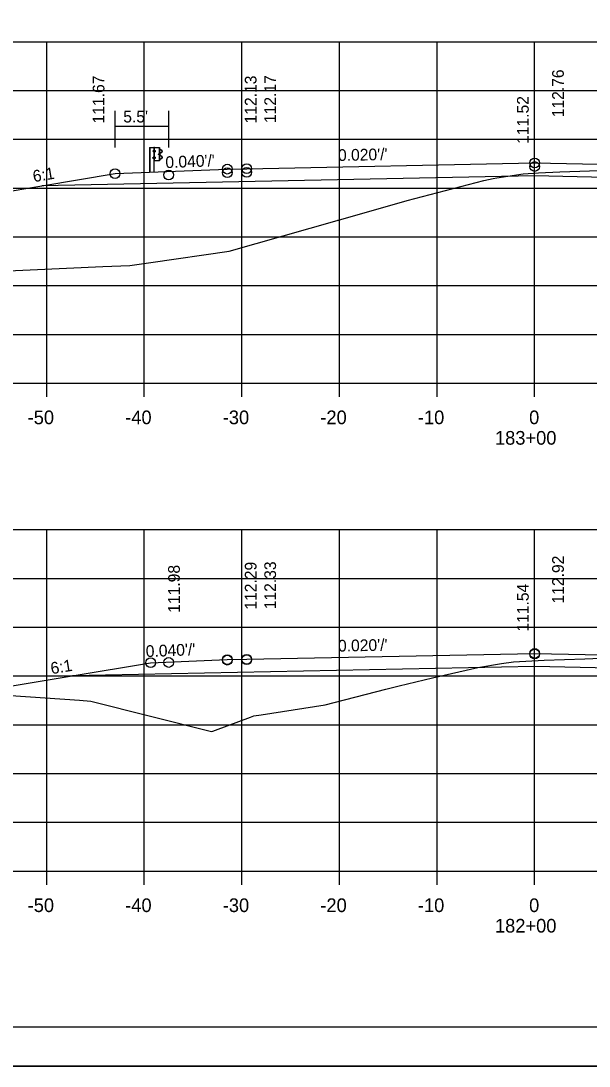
# Model space of a CAD drawing. Extents: x 1175611 to 1176402, y -433344 to -416213.
# Drawn here: x 1175728.3 to 1175786.6, y -426730.1 to -426622.9 of the extents above; entities that cross this region are included whole.
import ezdxf

# ---------------------------------------------------------------- set-up
doc = ezdxf.new("R2010")
doc.units = 0
for name, color, linetype in [('R_Alt Surface', 7, 'Continuous'), ('R_Axis', 7, 'Continuous'), ('R_Axis Annot', 7, 'Continuous'), ('R_Border', 7, 'Continuous'), ('R_Exist Surface', 7, 'Continuous'), ('R_Fin Surface', 7, 'Continuous'), ('R_Grid', 7, 'Continuous'), ('R_No Plot', 7, 'Continuous'), ('R_Proposed Road', 7, 'Continuous'), ('R_Xsect Elev', 7, 'Continuous'), ('R_Xsect Slope', 7, 'Continuous')]:
    doc.layers.add(name, color=color, linetype=linetype)

msp = doc.modelspace()

# ---------------------------------------------------------------- linework, layer by layer
at = {"layer": 'R_Alt Surface'}
for p, q in [((1175737.97, -426635.92), (1175737.97, -426632.14)), ((1175743.47, -426635.93), (1175743.47, -426632.14)), ((1175743.47, -426633.76), (1175737.97, -426633.76))]:
    msp.add_line(p, q, dxfattribs=at)
for points in [[(1175827.49, -426639.76), (1175812.76, -426639.47), (1175812.76, -426638.3), (1175790.32, -426637.85), (1175789.72, -426637.86), (1175789.72, -426639.03), (1175780.97, -426638.83), (1175730.47, -426639.84)], [(1175829.3, -426690.07), (1175811.8, -426689.72), (1175811.8, -426688.56), (1175789.35, -426688.11), (1175788.75, -426688.12), (1175788.75, -426689.29), (1175780.97, -426689.1), (1175733.62, -426690.05)]]:
    msp.add_lwpolyline(points, dxfattribs=at)
at = {"layer": 'R_Axis'}
for p, q in [((1175640.97, -426660.07), (1175920.97, -426660.07)), ((1175730.97, -426661.47), (1175730.97, -426660.07)), ((1175740.97, -426661.47), (1175740.97, -426660.07)), ((1175750.97, -426661.47), (1175750.97, -426660.07)), ((1175760.97, -426661.47), (1175760.97, -426660.07)), ((1175770.97, -426661.47), (1175770.97, -426660.07)), ((1175780.97, -426661.47), (1175780.97, -426660.07)), ((1175640.97, -426710.07), (1175920.97, -426710.07)), ((1175730.97, -426711.47), (1175730.97, -426710.07)), ((1175740.97, -426711.47), (1175740.97, -426710.07)), ((1175750.97, -426711.47), (1175750.97, -426710.07)), ((1175760.97, -426711.47), (1175760.97, -426710.07)), ((1175770.97, -426711.47), (1175770.97, -426710.07)), ((1175780.97, -426711.47), (1175780.97, -426710.07))]:
    msp.add_line(p, q, dxfattribs=at)
at = {"layer": 'R_Border'}
msp.add_line((1175939.15, -426726.07), (1175622.97, -426726.07), dxfattribs=at)
at = {"layer": 'R_Exist Surface'}
for points in [[(1175724.01, -426648.68), (1175729.27, -426648.46), (1175736.72, -426648.1), (1175739.47, -426647.99), (1175741.63, -426647.69), (1175749.66, -426646.54), (1175760.73, -426643.4), (1175760.81, -426643.37), (1175760.87, -426643.36), (1175767.91, -426641.34), (1175775.78, -426639.3), (1175776.72, -426639.08), (1175777.09, -426639.02), (1175779.79, -426638.6), (1175781.37, -426638.5), (1175783.57, -426638.42), (1175785.62, -426638.34), (1175789.61, -426638.21)], [(1175727.27, -426692.07), (1175734.31, -426692.56), (1175735.48, -426692.65), (1175747.86, -426695.75), (1175747.98, -426695.73), (1175748.28, -426695.62), (1175751.85, -426694.28), (1175752.18, -426694.17), (1175752.95, -426694.05), (1175759.51, -426693.02), (1175765.71, -426691.41), (1175767.08, -426691.08), (1175770.52, -426690.27), (1175775.17, -426689.2), (1175777.57, -426688.81), (1175778.81, -426688.62), (1175781.96, -426688.47), (1175786.11, -426688.3), (1175788.63, -426688.2)]]:
    msp.add_lwpolyline(points, dxfattribs=at)
at = {"layer": 'R_Fin Surface'}
for points in [[(1175699.67, -426648.6), (1175721.47, -426641.34), (1175730.45, -426639.84), (1175737.97, -426638.59), (1175749.47, -426638.13), (1175751.47, -426638.09), (1175780.97, -426637.5), (1175810.47, -426638.09), (1175812.47, -426638.13), (1175823.97, -426638.59), (1175827.49, -426639.76), (1175840.47, -426644.09), (1175841.15, -426643.86)], [(1175703.46, -426692.06), (1175712.48, -426695.07), (1175721.47, -426692.07), (1175733.59, -426690.05), (1175741.61, -426688.72), (1175749.47, -426688.4), (1175751.47, -426688.36), (1175780.97, -426687.77), (1175810.47, -426688.36), (1175812.47, -426688.4), (1175823.97, -426688.86), (1175829.3, -426690.07), (1175840.47, -426692.61), (1175849.53, -426695.63)]]:
    msp.add_lwpolyline(points, dxfattribs=at)
at = {"layer": 'R_Grid'}
for p, q in [((1175640.97, -426625.07), (1175920.97, -426625.07)), ((1175730.97, -426660.07), (1175730.97, -426625.07)), ((1175740.97, -426660.07), (1175740.97, -426625.07)), ((1175750.97, -426660.07), (1175750.97, -426625.07)), ((1175760.97, -426660.07), (1175760.97, -426625.07)), ((1175770.97, -426660.07), (1175770.97, -426625.07)), ((1175780.97, -426660.07), (1175780.97, -426625.07)), ((1175640.97, -426630.07), (1175920.97, -426630.07)), ((1175640.97, -426635.07), (1175920.97, -426635.07)), ((1175640.97, -426640.07), (1175920.97, -426640.07)), ((1175640.97, -426645.07), (1175920.97, -426645.07)), ((1175640.97, -426650.07), (1175920.97, -426650.07)), ((1175640.97, -426655.07), (1175920.97, -426655.07)), ((1175640.97, -426660.07), (1175920.97, -426660.07)), ((1175640.97, -426675.07), (1175920.97, -426675.07)), ((1175730.97, -426710.07), (1175730.97, -426675.07)), ((1175740.97, -426710.07), (1175740.97, -426675.07)), ((1175750.97, -426710.07), (1175750.97, -426675.07)), ((1175760.97, -426710.07), (1175760.97, -426675.07)), ((1175770.97, -426710.07), (1175770.97, -426675.07)), ((1175780.97, -426710.07), (1175780.97, -426675.07)), ((1175640.97, -426680.07), (1175920.97, -426680.07)), ((1175640.97, -426685.07), (1175920.97, -426685.07)), ((1175640.97, -426690.07), (1175920.97, -426690.07)), ((1175640.97, -426695.07), (1175920.97, -426695.07)), ((1175640.97, -426700.07), (1175920.97, -426700.07)), ((1175640.97, -426705.07), (1175920.97, -426705.07)), ((1175640.97, -426710.07), (1175920.97, -426710.07))]:
    msp.add_line(p, q, dxfattribs=at)
at = {"layer": 'R_No Plot'}
msp.add_line((1175610.57, -426730.05), (1175943.91, -426730.05), dxfattribs=at)
msp.add_lwpolyline([(1175610.57, -426516.72), (1175943.91, -426516.72), (1175943.91, -426730.06), (1175610.57, -426730.06)], close=True, dxfattribs=at)
for centre in [(1175749.47, -426638.13), (1175751.47, -426638.09), (1175780.97, -426637.5), (1175780.97, -426637.86), (1175737.97, -426638.59), (1175743.47, -426638.73), (1175749.47, -426638.49), (1175751.47, -426638.45), (1175743.47, -426688.69), (1175749.47, -426688.4), (1175749.47, -426688.45), (1175751.47, -426688.36), (1175751.47, -426688.41), (1175780.97, -426687.77), (1175780.97, -426687.82), (1175741.61, -426688.72)]:
    msp.add_circle(centre, 0.5, dxfattribs=at)
at = {"layer": 'R_Proposed Road'}
for p, q in [((1175741.49, -426635.93), (1175741.49, -426638.44)), ((1175741.52, -426635.93), (1175741.52, -426638.44)), ((1175741.89, -426636.34), (1175741.89, -426636.24)), ((1175741.94, -426636.35), (1175741.89, -426636.35)), ((1175741.94, -426636.23), (1175741.9, -426636.23)), ((1175741.94, -426636.26), (1175741.9, -426636.26)), ((1175741.94, -426636.32), (1175741.9, -426636.32)), ((1175741.94, -426636.32), (1175741.9, -426636.32)), ((1175741.94, -426636.35), (1175741.94, -426636.23)), ((1175742.01, -426635.92), (1175741.95, -426635.93)), ((1175741.98, -426638.44), (1175741.98, -426635.92)), ((1175742.01, -426635.92), (1175742.01, -426635.92)), ((1175742.07, -426636.3), (1175742.01, -426636.3)), ((1175742.02, -426636.23), (1175742.07, -426636.23)), ((1175742.02, -426636.36), (1175742.07, -426636.36)), ((1175742.07, -426636.23), (1175742.07, -426636.36)), ((1175742.5, -426636.55), (1175742.45, -426636.55)), ((1175742.45, -426636.66), (1175742.45, -426636.56)), ((1175742.5, -426636.58), (1175742.45, -426636.58)), ((1175742.5, -426636.64), (1175742.45, -426636.64)), ((1175742.5, -426636.67), (1175742.45, -426636.67)), ((1175742.5, -426636.64), (1175742.46, -426636.64)), ((1175742.5, -426636.67), (1175742.5, -426636.55)), ((1175742.51, -426637.29), (1175742.51, -426635.93)), ((1175742.66, -426636.14), (1175742.55, -426636.08)), ((1175742.64, -426636.16), (1175742.55, -426636.11)), ((1175742.55, -426636.67), (1175742.55, -426636.54)), ((1175742.58, -426636.67), (1175742.58, -426636.54)), ((1175742.75, -426636.84), (1175742.59, -426636.75)), ((1175742.6, -426636.47), (1175742.77, -426636.37)), ((1175742.61, -426636.49), (1175742.78, -426636.39)), ((1175742.76, -426636.82), (1175742.61, -426636.73)), ((1175742.77, -426636.26), (1175742.64, -426636.16)), ((1175742.79, -426636.24), (1175742.66, -426636.14)), ((1175741.88, -426637.03), (1175741.88, -426636.93)), ((1175741.93, -426636.95), (1175741.88, -426636.95)), ((1175741.93, -426637.01), (1175741.88, -426637.01)), ((1175741.93, -426637.04), (1175741.88, -426637.04)), ((1175741.93, -426636.92), (1175741.89, -426636.92)), ((1175741.93, -426637.01), (1175741.89, -426637.01)), ((1175741.93, -426637.04), (1175741.93, -426636.92)), ((1175742.01, -426637.29), (1175741.98, -426637.29)), ((1175742.07, -426636.98), (1175742.01, -426636.98)), ((1175742.07, -426636.92), (1175742.02, -426636.92)), ((1175742.07, -426637.04), (1175742.02, -426637.04)), ((1175742.07, -426637.04), (1175742.07, -426636.92)), ((1175742.54, -426637.13), (1175742.65, -426637.08)), ((1175742.55, -426637.15), (1175742.66, -426637.09)), ((1175742.65, -426637.08), (1175742.78, -426636.97)), ((1175742.66, -426637.09), (1175742.79, -426636.98))]:
    msp.add_line(p, q, dxfattribs=at)
msp.add_lwpolyline([(1175741.49, -426635.93), (1175741.95, -426635.93), (1175741.94, -426638.44)], dxfattribs=at)
for points in [[(1175741.89, -426636.26), (1175741.89, -426636.32), (1175741.86, -426636.32), (1175741.86, -426636.26)], [(1175741.94, -426636.21), (1175741.94, -426636.38), (1175741.95, -426636.38), (1175741.95, -426636.21)], [(1175742.54, -426635.93), (1175742.54, -426637.29), (1175742.01, -426637.29), (1175742.01, -426635.92)], [(1175742.07, -426636.23), (1175742.07, -426636.36), (1175742.01, -426636.36), (1175742.01, -426636.23)], [(1175742.44, -426636.58), (1175742.44, -426636.64), (1175742.42, -426636.64), (1175742.42, -426636.58)], [(1175742.5, -426636.53), (1175742.5, -426636.7), (1175742.51, -426636.7), (1175742.51, -426636.53)], [(1175741.88, -426636.95), (1175741.88, -426637.01), (1175741.85, -426637.01), (1175741.85, -426636.95)], [(1175741.93, -426636.9), (1175741.93, -426637.06), (1175741.94, -426637.06), (1175741.94, -426636.9)], [(1175742.07, -426636.92), (1175742.07, -426637.04), (1175742.01, -426637.04), (1175742.01, -426636.92)]]:
    msp.add_lwpolyline(points, close=True, dxfattribs=at)
for centre, radius, start, end in [((1175741.91, -426636.24), 0.022, 134.5745, 222.2244), ((1175741.98, -426636.29), 0.0922, 159.7423, 200.2577), ((1175741.92, -426636.34), 0.025, 140.9334, 216.6234), ((1175742.47, -426636.56), 0.022, 134.5745, 222.2244), ((1175742.54, -426636.61), 0.0922, 159.7423, 200.2577), ((1175742.47, -426636.66), 0.025, 140.9334, 216.6234), ((1175742.64, -426636.55), 0.0865, 118.106, 175.0444), ((1175742.62, -426636.68), 0.0703, 171.7804, 246.8536), ((1175742.57, -426636.62), 0.0453, 282.9554, 86.0697), ((1175742.64, -426636.55), 0.0622, 118.106, 175.0444), ((1175742.62, -426636.68), 0.0462, 171.7804, 246.8536), ((1175742.74, -426636.31), 0.062, 299.2499, 57.9783), ((1175742.74, -426636.31), 0.0856, 299.2499, 57.9783), ((1175741.9, -426636.93), 0.022, 134.5745, 222.2244), ((1175741.97, -426636.98), 0.0922, 159.7423, 200.2577), ((1175741.9, -426637.03), 0.025, 140.9334, 216.6234), ((1175742.71, -426636.92), 0.0854, 325.2184, 59.12), ((1175742.71, -426636.92), 0.109, 325.2184, 59.12)]:
    msp.add_arc(centre, radius, start, end, dxfattribs=at)

# ---------------------------------------------------------------- texts
at = {"layer": 'R_Alt Surface'}
msp.add_text("5.5'", height=1.2, dxfattribs=at).set_placement((1175738.81, -426633.35))
at = {"layer": 'R_Axis Annot'}
for s, p in [('-50', (1175729.01, -426664.27)), ('-40', (1175739.01, -426664.27)), ('-30', (1175749.01, -426664.27)), ('-20', (1175759.01, -426664.27)), ('-10', (1175769.01, -426664.27)), ('0', (1175780.41, -426664.27)), ('183+00', (1175776.91, -426666.37)), ('-50', (1175729.01, -426714.27)), ('-40', (1175739.01, -426714.27)), ('-30', (1175749.01, -426714.27)), ('-20', (1175759.01, -426714.27)), ('-10', (1175769.01, -426714.27)), ('0', (1175780.41, -426714.27)), ('182+00', (1175776.91, -426716.37))]:
    msp.add_text(s, height=1.4, dxfattribs=at).set_placement(p)
at = {"layer": 'R_Xsect Elev'}
for s, p in [('112.76', (1175783.97, -426632.82)), ('111.67', (1175736.88, -426633.45)), ('112.13', (1175752.47, -426633.45)), ('112.17', (1175754.47, -426633.41)), ('111.52', (1175780.37, -426635.55)), ('112.29', (1175752.47, -426683.28)), ('112.33', (1175754.47, -426683.24)), ('112.92', (1175783.97, -426682.65)), ('111.98', (1175744.61, -426683.6)), ('111.54', (1175780.37, -426685.53))]:
    msp.add_text(s, height=1.2, rotation=90, dxfattribs=at).set_placement(p)
at = {"layer": 'R_Xsect Slope'}
for s, rotation, p in [("0.040'/'", 2.2906, (1175743.15, -426638.03)), ("0.020'/'", 1.1458, (1175760.83, -426637.3)), ('6:1', 9.4623, (1175729.64, -426639.47)), ("0.040'/'", 2.2906, (1175741.14, -426688.14)), ("0.020'/'", 1.1458, (1175760.83, -426687.58)), ('6:1', 9.4623, (1175731.46, -426689.9))]:
    msp.add_text(s, height=1.2, rotation=rotation, dxfattribs=at).set_placement(p)

doc.saveas('drawing.dxf')
